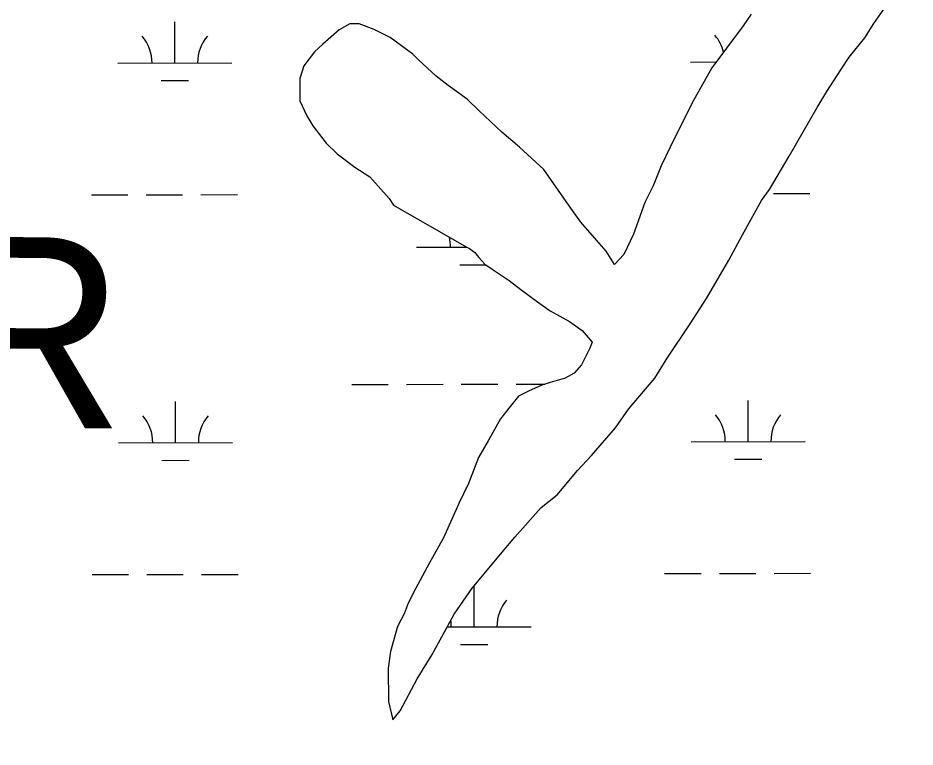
# Model space of a CAD drawing. Extents: x 3329297 to 3367176, y 649250 to 674653.
# Drawn here: x 3335515 to 3336301, y 665350 to 665989 of the extents above; entities that cross this region are included whole.
import ezdxf

# ---------------------------------------------------------------- set-up
doc = ezdxf.new("R2010")
doc.units = 0
for name, color, linetype in [('V-RIVR-EDGE', 7, 'Continuous'), ('V-SITE-VEGE', 7, 'Continuous'), ('V-TOPO-GNAM-IDEN', 7, 'Continuous'), ('V-WETL-SWMP', 7, 'Continuous')]:
    doc.layers.add(name, color=color, linetype=linetype)

msp = doc.modelspace()

# ---------------------------------------------------------------- linework, layer by layer
at = {"layer": 'V-RIVR-EDGE'}
msp.add_spline([(3333408.67, 669402.25), (3333456.19, 669390.71), (3333480.63, 669386.5), (3333498.44, 669381.9), (3333510.87, 669380.21), (3333522.05, 669375.21), (3333537.79, 669370.2), (3333569.28, 669364.32), (3333591.65, 669358.87), (3333623.12, 669349.68), (3333650.87, 669341.32), (3333676.14, 669332.97), (3333726.26, 669319.16), (3333778.85, 669302.04), (3333791.7, 669299.52), (3333813.65, 669293.25), (3333833.94, 669285.74), (3333853.81, 669277.4), (3333866.25, 669277.37), (3333927.54, 669258.57), (3333978.9, 669241.03), (3334054.7, 669220.12), (3334082.03, 669212.59), (3334104.4, 669205.9), (3334133.39, 669195.06), (3334212.08, 669169.99), (3334258.87, 669154.54), (3334287.45, 669144.94), (3334323.9, 669134.48), (3334362.83, 669121.12), (3334397.62, 669109.43), (3334435.3, 669094.83), (3334441.92, 669091.5), (3334451.86, 669089.82), (3334460.97, 669083.99), (3334464.7, 669082.74), (3334470.5, 669083.56), (3334476.3, 669080.22), (3334476.7, 669076.08), (3334486.64, 669072.74), (3334503.22, 669071.87), (3334523.51, 669067.26), (3334538.42, 669061.42), (3334550.43, 669055.17), (3334564.91, 669046.85), (3334575.68, 669042.68), (3334598.87, 669036.4), (3334626.22, 669030.95), (3334690.85, 669018.77), (3334721.1, 669015.79), (3334733.12, 669015.76), (3334745.12, 669011.17), (3334755.07, 669009.49), (3334769.57, 669008.62), (3334791.12, 669004.42), (3334799.82, 669004.4), (3334813.5, 669004.78), (3334832.55, 668999.76), (3334841.67, 668998.5), (3334844.56, 668994.76), (3334856.98, 668990.17), (3334864.01, 668983.93), (3334870.22, 668977.7), (3334876.83, 668970.23), (3334882.21, 668968.55), (3334894.64, 668965.62), (3334904.17, 668965.6), (3334918.26, 668964.32), (3334926.55, 668963.47), (3334936.07, 668958.47), (3334945.17, 668949.33), (3334956.75, 668941.01), (3334959.65, 668941.42), (3334971.67, 668941.39), (3334983.28, 668941.78), (3334993.22, 668938.85), (3335003.57, 668932.19), (3335011.43, 668925.13), (3335021.77, 668920.13), (3335034.2, 668915.95), (3335054.91, 668911.76), (3335056.98, 668908.85), (3335064.84, 668903.86), (3335073.54, 668900.11), (3335080.99, 668898.01), (3335087.62, 668898), (3335095.08, 668897.98), (3335097.56, 668895.07), (3335105.01, 668888.42), (3335114.11, 668882.18), (3335138.13, 668873), (3335159.66, 668864.25), (3335185.74, 668850.5), (3335195.24, 668838.88), (3335210.97, 668830.13), (3335229.2, 668825.53), (3335249.9, 668817.6), (3335252.37, 668811.38), (3335261.48, 668805.55), (3335272.65, 668798.48), (3335296.26, 668792.62), (3335327.31, 668778.45), (3335359.19, 668761.79), (3335399.34, 668739.72), (3335432.46, 668723.48), (3335466.41, 668708.06), (3335508.64, 668689.3), (3335535.54, 668674.31), (3335583.98, 668653.05), (3335614.62, 668638.06), (3335645.26, 668624.72), (3335682.09, 668600.59), (3335715.2, 668580.61), (3335752.45, 668561.45), (3335771.91, 668553.11), (3335793.87, 668548.5), (3335846.45, 668524.74), (3335870.88, 668514.74), (3335887.86, 668509.31), (3335894.89, 668501), (3335912.68, 668488.11), (3335927.57, 668478.12), (3335958.63, 668466.44), (3335986.78, 668452.69), (3336001.26, 668442.71), (3336018.65, 668434.38), (3336038.94, 668426.86), (3336117.18, 668387.3), (3336184.23, 668349), (3336223.14, 668326.52), (3336257.49, 668305.71), (3336289.35, 668284.49), (3336317.09, 668269.5), (3336332.82, 668261.59), (3336456.59, 668198.69), (3336509.16, 668170.79), (3336541.45, 668152.89), (3336585.74, 668129.99), (3336625.9, 668110.82), (3336652.81, 668097.9), (3336753.39, 668040.04), (3336798.08, 668013.82), (3336819.61, 668001.33), (3336844.03, 667986.76), (3336862.23, 667973.87), (3336893.68, 667952.24), (3336928.03, 667933.09), (3336960.32, 667914.77), (3336990.53, 667894.8), (3337029.42, 667867.76), (3337069.15, 667842.38), (3337101.03, 667829.45), (3337126.7, 667818.2), (3337166.01, 667790.33), (3337200.36, 667767.86), (3337228.49, 667747.49), (3337263.25, 667726.26), (3337288.91, 667709.2), (3337372.51, 667657.19), (3337387.81, 667642.64), (3337413.87, 667621.85), (3337448.63, 667598.56), (3337473.45, 667578.6), (3337509.02, 667550.74), (3337579.37, 667503.32), (3337621.15, 667469.64), (3337664.99, 667430.98), (3337708, 667391.09), (3337739.83, 667359.09), (3337772.91, 667327.1), (3337812.19, 667288.45), (3337827.07, 667271.42), (3337829.54, 667264.37), (3337842.77, 667251.49), (3337873.39, 667227.79), (3337886.2, 667214.9), (3337903.15, 667197.87), (3337949.44, 667144.7), (3337971.36, 667123.51), (3337996.16, 667096.5), (3338024.28, 667069.91), (3338047.02, 667044.57), (3338075.53, 667011.75), (3338104.88, 666976.86), (3338113.55, 666965.24), (3338176.78, 666889.65), (3338206.11, 666850.2), (3338224.29, 666825.28), (3338246.19, 666798.29), (3338263.54, 666774.2), (3338301.95, 666718.57), (3338311.86, 666704.45), (3338327.97, 666683.27), (3338335.39, 666667.92), (3338348.6, 666644.26), (3338362.65, 666627.23), (3338385.38, 666599.41), (3338404.38, 666574.49), (3338412.64, 666562.03), (3338414.69, 666551.25), (3338422.1, 666533), (3338443.14, 666493.98), (3338455.94, 666471.98), (3338475.36, 666449.55), (3338483.22, 666442.9), (3338498.1, 666425.04), (3338521.62, 666381.88), (3338562.49, 666317.53), (3338585.64, 666290.53), (3338600.49, 666260.65), (3338619.87, 666219.99), (3338640.91, 666179.73), (3338652.47, 666165.19), (3338660.72, 666148.59), (3338708.98, 666053.14), (3338735.4, 666007.49), (3338756.45, 665971.37), (3338777.09, 665937.33), (3338810.12, 665887.1), (3338828.67, 665846.43), (3338853.83, 665796.63), (3338873.62, 665751.82), (3338895.07, 665712.81), (3338903.73, 665692.06), (3338916.51, 665665.92), (3338933.84, 665635.2), (3338944.14, 665609.48), (3338956.5, 665578.78), (3338961.85, 665565.5), (3338976.72, 665543.08), (3338984.97, 665527.72), (3338995.29, 665511.12), (3339011.78, 665472.12), (3339026.62, 665438.92), (3339039.81, 665412.78), (3339047.62, 665382.91), (3339085.52, 665289.98), (3339099.52, 665253.88), (3339113.54, 665222.76), (3339126.31, 665192.47), (3339138.67, 665160.53), (3339164.2, 665092.49), (3339180.27, 665055.97), (3339203.74, 664990.84), (3339215.67, 664956.41), (3339231.28, 664897.51), (3339241.14, 664863.5), (3339253.89, 664825.75), (3339262.12, 664798.38), (3339275.29, 664761.87), (3339290.53, 664724.53), (3339306.2, 664692.16), (3339318.96, 664656.48), (3339324.3, 664636.57), (3339336.64, 664597.17), (3339352.32, 664567.7), (3339365.51, 664538.24), (3339372.09, 664519.57), (3339374.1, 664493.04), (3339373.24, 664478.95), (3339373.22, 664471.07), (3339377.31, 664449.92), (3339393.81, 664419.21), (3339410.31, 664384.77), (3339423.47, 664344.95), (3339458.49, 664257.4), (3339470, 664219.24), (3339470.38, 664207.22), (3339477.79, 664185.65), (3339481.06, 664164.92), (3339486.38, 664140.04), (3339490.07, 664124.28), (3339499.57, 664107.26), (3339512.74, 664069.92), (3339523.82, 664028.45), (3339527.48, 663998.18), (3339528.24, 663969.58), (3339525.71, 663951.76), (3339522.38, 663945.55), (3339521.12, 663939.34), (3339523.98, 663925.24), (3339554.12, 663875.01), (3339569.36, 663836.01), (3339574.25, 663803.67), (3339577.08, 663774.24), (3339586.92, 663730.69), (3339599.67, 663691.28), (3339610.34, 663646.91), (3339623.11, 663615.79), (3339630.52, 663595.88), (3339633.84, 663595.87), (3339642.96, 663599.16), (3339642.95, 663594.19), (3339646.2, 663565.99), (3339654.41, 663535.72), (3339664.28, 663503.78), (3339677.03, 663465.2), (3339691.86, 663427.03), (3339697.2, 663406.71), (3339697.16, 663392.2), (3339697.14, 663381.01), (3339704.95, 663354.46), (3339710.68, 663325.43), (3339723.84, 663284.37), (3339738.67, 663247.44), (3339746.07, 663222.55), (3339747.68, 663203.07), (3339746.39, 663183.59), (3339745.49, 663154.58), (3339745.01, 663130.54), (3339742.91, 663119.36), (3339739.57, 663107.34), (3339737.02, 663082.48), (3339735.31, 663062.18), (3339736.91, 663039.79), (3339742.24, 663016.57), (3339743.89, 663011.59), (3339748.03, 663011.58), (3339751.76, 663009.5), (3339753.81, 663002.44), (3339760.02, 662996.63), (3339761.25, 662990.82), (3339763.7, 662975.89), (3339763.23, 662954.76), (3339760.68, 662930.31), (3339757.77, 662927.83), (3339749.07, 662927.43), (3339743.27, 662927.45), (3339738.7, 662924.14), (3339734.95, 662917.94), (3339730.39, 662915.88), (3339727.48, 662912.15), (3339727.05, 662907.59), (3339732.42, 662900.12), (3339737.36, 662884.36), (3339741.88, 662869.42), (3339745.19, 662866.1), (3339748.09, 662867.34), (3339750.6, 662877.28), (3339752.68, 662878.93), (3339754.33, 662875.61), (3339755.55, 662867.73), (3339761.75, 662859.01), (3339764.21, 662850.72), (3339762.54, 662844.09), (3339761.66, 662822.12), (3339758.32, 662812.6), (3339756.63, 662801.83), (3339759.49, 662784), (3339757.41, 662779.44), (3339754.89, 662768.67), (3339755.28, 662757.07), (3339757.75, 662749.6), (3339761.87, 662739.64), (3339755.63, 662730.95), (3339746.46, 662711.08), (3339737.74, 662704.06), (3339732.76, 662703.24), (3339730.27, 662699.93), (3339733.56, 662689.56), (3339736.84, 662677.12), (3339737.24, 662668), (3339731.83, 662659.31), (3339726.4, 662644.4), (3339724.32, 662641.09), (3339729.69, 662633.2), (3339729.67, 662627.4), (3339727.18, 662625.33), (3339721.8, 662625.76), (3339721.77, 662615.4), (3339722.97, 662597.16), (3339722.88, 662560.68), (3339725.3, 662535.39), (3339725.27, 662520.47), (3339726.84, 662486.48), (3339724.3, 662463.27), (3339713.04, 662438.43), (3339703.87, 662416.9), (3339699.66, 662391.63), (3339692.89, 662333.2), (3339688.24, 662297.98), (3339687.35, 662274.36), (3339683.58, 662256.13), (3339676.08, 662239.99), (3339666.07, 662216.8), (3339659.8, 662192.78), (3339656.84, 662171.64), (3339654.66, 662126.06), (3339650.43, 662090.84), (3339644.54, 662058.52), (3339643.67, 662039.46), (3339638.22, 662015.43), (3339634.45, 661998.44), (3339628.58, 661971.93), (3339618.98, 661945.84), (3339616.46, 661933), (3339617.23, 661907.3), (3339619.63, 661874.97), (3339617.1, 661854.66), (3339612.93, 661845.55), (3339610.83, 661836.44), (3339609.99, 661829.81), (3339609.97, 661820.28), (3339609.94, 661810.74), (3339603.71, 661804.13), (3339600.8, 661799.58), (3339598.69, 661785.07), (3339594.93, 661775.55), (3339590.33, 661759.4), (3339588.63, 661741.16), (3339585.71, 661733.3), (3339580.72, 661727.51), (3339574.08, 661723.79), (3339572.82, 661715.92), (3339571.93, 661693.54), (3339563.96, 661655.01), (3339553.91, 661613.59), (3339540.55, 661574.66), (3339527.6, 661533.66), (3339508.45, 661497.23), (3339490.11, 661455.83), (3339486.77, 661446.72), (3339487.15, 661432.62), (3339486.27, 661412.32), (3339484.59, 661404.03), (3339476.69, 661391.62), (3339467.95, 661378.79), (3339452.99, 661365.15), (3339446.77, 661363.5), (3339440.97, 661363.1), (3339433.9, 661354.83), (3339423.52, 661346.15), (3339398.21, 661334.61), (3339381.19, 661326.78), (3339369.99, 661319.76), (3339357.51, 661305.28), (3339344.6, 661280.03), (3339332.97, 661269.7), (3339320.94, 661263.51), (3339313.89, 661263.11), (3339310.17, 661266.02), (3339308.11, 661271.83), (3339302.75, 661282.21), (3339298.61, 661286.36), (3339290.74, 661288.87), (3339284.94, 661288.88), (3339274.98, 661285.59), (3339261.28, 661273.19), (3339255.46, 661266.57), (3339248.82, 661265.76), (3339234.73, 661264.55), (3339224.36, 661264.16), (3339216.48, 661259.21), (3339211.9, 661252.17), (3339209.4, 661248.45), (3339211.04, 661240.57), (3339215.57, 661229.37), (3339215.52, 661208.23), (3339213.41, 661191.24), (3339208.83, 661185.04), (3339198.85, 661169.31), (3339190.95, 661161.87), (3339179.34, 661161.07), (3339154.49, 661165.69), (3339127.97, 661171.14), (3339111.41, 661176.16), (3339105.19, 661176.17), (3339096.89, 661174.12), (3339090.66, 661168.75), (3339085.66, 661157.16), (3339071.95, 661143.1), (3339054.92, 661129.88), (3339020.08, 661118.77), (3338993.53, 661110.13), (3338978.58, 661099.81), (3338965.29, 661086.16), (3338953.63, 661064.64), (3338937.4, 661038.98)], degree=3, dxfattribs=at)
at = {"layer": 'V-SITE-VEGE'}
for p, q in [((3336265.19, 665983.86), (3336279.58, 666004.44)), ((3336157.81, 665992.28), (3336150.61, 665981.99)), ((3335796.65, 665978.46), (3335782.18, 665965.91)), ((3335806.08, 665983.67), (3335796.65, 665978.46)), ((3335814.11, 665983.75), (3335806.08, 665983.67)), ((3335827.3, 665978.77), (3335814.11, 665983.75)), ((3335841.24, 665971.61), (3335827.3, 665978.77)), ((3336150.61, 665981.99), (3336123.24, 665945.22)), ((3336257.28, 665971.38), (3336265.19, 665983.86)), ((3335861.09, 665957.21), (3335841.24, 665971.61)), ((3336243.58, 665954.45), (3336257.28, 665971.38)), ((3335782.18, 665965.91), (3335774.94, 665959.27)), ((3335774.94, 665959.27), (3335765.58, 665946.77)), ((3335866.25, 665952.15), (3335861.09, 665957.21)), ((3336236.39, 665943.43), (3336243.58, 665954.45)), ((3335765.58, 665946.77), (3335762.04, 665935.79)), ((3335881.72, 665937.71), (3335866.25, 665952.15)), ((3336123.24, 665945.22), (3336106.03, 665914.4)), ((3336224.18, 665924.33), (3336236.39, 665943.43)), ((3335762.04, 665935.79), (3335762.23, 665916.08)), ((3335892.02, 665929.78), (3335881.72, 665937.71)), ((3335908.93, 665917.54), (3335892.02, 665929.78)), ((3336215.56, 665910.38), (3336224.18, 665924.33)), ((3335762.23, 665916.08), (3335768.2, 665903)), ((3335919.25, 665907.43), (3335908.93, 665917.54)), ((3336106.03, 665914.4), (3336086.71, 665875.52)), ((3335939.14, 665888.65), (3335919.25, 665907.43)), ((3336191.16, 665867.8), (3336215.56, 665910.38)), ((3335768.2, 665903), (3335773.4, 665894.3)), ((3335773.4, 665894.3), (3335785.23, 665879.08)), ((3335954.6, 665875.66), (3335939.14, 665888.65)), ((3335785.23, 665879.08), (3335794.81, 665869.69)), ((3335975.96, 665856.17), (3335954.6, 665875.66)), ((3336086.71, 665875.52), (3336078.85, 665859.38)), ((3335794.81, 665869.69), (3335810.26, 665858.17)), ((3336173.94, 665838.43), (3336191.16, 665867.8)), ((3336078.85, 665859.38), (3336071.72, 665841.79)), ((3335810.26, 665858.17), (3335823.48, 665849.54)), ((3335999.66, 665822.1), (3335975.96, 665856.17)), ((3335823.48, 665849.54), (3335840.45, 665830.73)), ((3336071.72, 665841.79), (3336064.57, 665827.13)), ((3336166.73, 665828.87), (3336173.94, 665838.43)), ((3335840.45, 665830.73), (3335844.16, 665824.93)), ((3336150.25, 665798.78), (3336166.73, 665828.87)), ((3335844.16, 665824.93), (3335908.03, 665788.34)), ((3336008.54, 665809.78), (3335999.66, 665822.1)), ((3336064.57, 665827.13), (3336054.62, 665799.29)), ((3336022.57, 665793.86), (3336008.54, 665809.78)), ((3336054.62, 665799.29), (3336046.04, 665781.69)), ((3336138.06, 665776.76), (3336150.25, 665798.78)), ((3335908.03, 665788.34), (3335910.96, 665786.91)), ((3336030.69, 665784.45), (3336022.57, 665793.86)), ((3335910.96, 665786.91), (3335915.38, 665783.3)), ((3335915.38, 665783.3), (3335919.07, 665778.96)), ((3336038.1, 665772.85), (3336030.69, 665784.45)), ((3336046.04, 665781.69), (3336038.1, 665772.85)), ((3335919.07, 665778.96), (3335924.23, 665773.18)), ((3335924.23, 665773.18), (3335930.85, 665768.86)), ((3336118.69, 665743), (3336138.06, 665776.76)), ((3335930.85, 665768.86), (3335945.55, 665758.79)), ((3335945.55, 665758.79), (3335955.84, 665750.86)), ((3335955.84, 665750.86), (3335970.55, 665740.06)), ((3336104.31, 665720.96), (3336118.69, 665743)), ((3335970.55, 665740.06), (3335981.58, 665732.14)), ((3335981.58, 665732.14), (3335998.46, 665722.82)), ((3335998.46, 665722.82), (3336009.48, 665714.9)), ((3336084.17, 665690.83), (3336104.31, 665720.96)), ((3336009.48, 665714.9), (3336018.34, 665704.77)), ((3336018.34, 665704.77), (3336016.21, 665699.64)), ((3336016.21, 665699.64), (3336009.05, 665684.97)), ((3336073.4, 665673.21), (3336084.17, 665690.83)), ((3336009.05, 665684.97), (3336002.56, 665677.61)), ((3335991.66, 665672.39), (3335981.47, 665669.37)), ((3335994.57, 665673.15), (3335991.66, 665672.39)), ((3336002.56, 665677.61), (3335994.57, 665673.15)), ((3336050.31, 665645.97), (3336073.4, 665673.21)), ((3335974.2, 665667.11), (3335962.57, 665661.88)), ((3335981.47, 665669.37), (3335974.2, 665667.11)), ((3335953.86, 665657.42), (3335945.2, 665647.11)), ((3335962.57, 665661.88), (3335953.86, 665657.42)), ((3335945.2, 665647.11), (3335938, 665637.55)), ((3336038.8, 665629.8), (3336050.31, 665645.97)), ((3335938, 665637.55), (3335927.24, 665618.47)), ((3336017.87, 665605.5), (3336038.8, 665629.8)), ((3335927.24, 665618.47), (3335918.62, 665603.78)), ((3335918.62, 665603.78), (3335910.09, 665581.07)), ((3336005.59, 665592.24), (3336017.87, 665605.5)), ((3335987.56, 665570.9), (3336005.59, 665592.24)), ((3335910.09, 665581.07), (3335901.51, 665563.47)), ((3335973.81, 665559.81), (3335987.56, 665570.9)), ((3335901.51, 665563.47), (3335887.94, 665533.41)), ((3335950.71, 665534.03), (3335973.81, 665559.81)), ((3335887.94, 665533.41), (3335875.75, 665511.39)), ((3335941.33, 665522.99), (3335950.71, 665534.03)), ((3335913.2, 665489.14), (3335941.33, 665522.99)), ((3335875.75, 665511.39), (3335863.57, 665488.64)), ((3335863.57, 665488.64), (3335857.12, 665476.17)), ((3335897.37, 665466.35), (3335913.2, 665489.14)), ((3335857.12, 665476.17), (3335853.57, 665466.65)), ((3335853.57, 665466.65), (3335847.84, 665455.64)), ((3335878.01, 665431.12), (3335897.37, 665466.35)), ((3335847.84, 665455.64), (3335841.49, 665433.68)), ((3335841.49, 665433.68), (3335839.45, 665419.06)), ((3335865.08, 665409.83), (3335878.01, 665431.12)), ((3335839.45, 665419.06), (3335839.74, 665389.87)), ((3335850.03, 665381.94), (3335865.08, 665409.83)), ((3335839.74, 665389.87), (3335843.55, 665373.85)), ((3335843.55, 665373.85), (3335850.03, 665381.94))]:
    msp.add_line(p, q, dxfattribs=at)
at = {"layer": 'V-WETL-SWMP'}
for p, q in [((3336265.19, 665983.86), (3336279.58, 666004.44)), ((3335652.53, 665949.38), (3335652.47, 665985.38)), ((3336157.81, 665992.28), (3336150.61, 665981.99)), ((3335796.65, 665978.46), (3335782.18, 665965.91)), ((3335806.09, 665983.67), (3335796.65, 665978.46)), ((3335814.11, 665983.75), (3335806.09, 665983.67)), ((3335827.3, 665978.77), (3335814.11, 665983.75)), ((3335841.24, 665971.61), (3335827.3, 665978.77)), ((3336150.61, 665981.99), (3336123.24, 665945.22)), ((3336257.28, 665971.38), (3336265.19, 665983.86)), ((3335861.09, 665957.21), (3335841.24, 665971.61)), ((3336243.58, 665954.45), (3336257.28, 665971.38)), ((3335782.18, 665965.91), (3335774.94, 665959.27)), ((3335774.94, 665959.27), (3335765.58, 665946.77)), ((3335866.25, 665952.15), (3335861.09, 665957.21)), ((3336236.39, 665943.43), (3336243.58, 665954.45)), ((3335602.53, 665949.28), (3335702.53, 665949.47)), ((3335765.58, 665946.77), (3335762.04, 665935.79)), ((3335881.72, 665937.71), (3335866.25, 665952.15)), ((3336104.44, 665950.23), (3336127, 665950.27)), ((3336123.24, 665945.22), (3336106.03, 665914.4)), ((3336224.18, 665924.33), (3336236.39, 665943.43)), ((3335640.56, 665933.92), (3335664.56, 665933.97)), ((3335762.04, 665935.79), (3335762.24, 665916.08)), ((3335892.02, 665929.78), (3335881.72, 665937.71)), ((3335908.93, 665917.54), (3335892.02, 665929.78)), ((3336215.56, 665910.38), (3336224.18, 665924.33)), ((3335762.24, 665916.08), (3335768.2, 665903)), ((3335919.25, 665907.43), (3335908.93, 665917.54)), ((3336106.03, 665914.4), (3336086.71, 665875.52)), ((3335939.14, 665888.65), (3335919.25, 665907.43)), ((3336191.16, 665867.8), (3336215.56, 665910.38)), ((3335768.2, 665903), (3335773.4, 665894.3)), ((3335773.4, 665894.3), (3335785.23, 665879.09)), ((3335954.6, 665875.66), (3335939.14, 665888.65)), ((3335785.23, 665879.09), (3335794.81, 665869.69)), ((3335975.96, 665856.17), (3335954.6, 665875.66)), ((3336086.71, 665875.52), (3336078.84, 665859.38)), ((3335794.81, 665869.69), (3335810.26, 665858.17)), ((3336173.94, 665838.44), (3336191.16, 665867.8)), ((3336078.84, 665859.38), (3336071.72, 665841.8)), ((3335810.26, 665858.17), (3335823.48, 665849.54)), ((3335999.66, 665822.1), (3335975.96, 665856.17)), ((3335823.48, 665849.54), (3335840.45, 665830.73)), ((3336071.72, 665841.8), (3336064.57, 665827.13)), ((3336166.74, 665828.88), (3336173.94, 665838.44)), ((3335579.35, 665833.81), (3335611.34, 665833.87)), ((3335627.34, 665833.9), (3335659.34, 665833.96)), ((3335675.34, 665833.99), (3335707.34, 665834.05)), ((3335840.45, 665830.73), (3335844.16, 665824.93)), ((3336150.25, 665798.79), (3336166.74, 665828.88)), ((3336177.25, 665834.94), (3336209.25, 665835)), ((3335844.16, 665824.93), (3335908.03, 665788.34)), ((3336008.54, 665809.78), (3335999.66, 665822.1)), ((3336064.57, 665827.13), (3336054.63, 665799.29)), ((3336022.57, 665793.86), (3336008.54, 665809.78)), ((3336054.63, 665799.29), (3336046.04, 665781.69)), ((3336138.06, 665776.77), (3336150.25, 665798.79)), ((3335908.03, 665788.34), (3335910.96, 665786.91)), ((3336030.69, 665784.46), (3336022.57, 665793.86)), ((3335864.28, 665787.92), (3335908.73, 665788)), ((3335910.96, 665786.91), (3335915.38, 665783.31)), ((3335915.38, 665783.31), (3335919.07, 665778.96)), ((3336038.1, 665772.85), (3336030.69, 665784.46)), ((3336046.04, 665781.69), (3336038.1, 665772.85)), ((3335919.07, 665778.96), (3335924.24, 665773.18)), ((3335924.24, 665773.18), (3335930.85, 665768.86)), ((3336118.69, 665743), (3336138.06, 665776.77)), ((3335902.31, 665772.56), (3335925.12, 665772.6)), ((3335930.85, 665768.86), (3335945.55, 665758.79)), ((3335945.55, 665758.79), (3335955.84, 665750.86)), ((3335955.84, 665750.86), (3335970.55, 665740.06)), ((3336104.31, 665720.96), (3336118.69, 665743)), ((3335970.55, 665740.06), (3335981.58, 665732.14)), ((3335981.58, 665732.14), (3335998.46, 665722.82)), ((3335998.46, 665722.82), (3336009.48, 665714.9)), ((3336084.17, 665690.83), (3336104.31, 665720.96)), ((3336009.48, 665714.9), (3336018.34, 665704.77)), ((3336018.34, 665704.77), (3336016.21, 665699.64)), ((3336016.21, 665699.64), (3336009.05, 665684.97)), ((3336073.4, 665673.21), (3336084.17, 665690.83)), ((3336009.05, 665684.97), (3336002.56, 665677.61)), ((3335991.66, 665672.39), (3335981.47, 665669.37)), ((3335994.57, 665673.15), (3335991.66, 665672.39)), ((3336002.56, 665677.61), (3335994.57, 665673.15)), ((3336050.32, 665645.97), (3336073.4, 665673.21)), ((3335807.66, 665667.74), (3335839.66, 665667.8)), ((3335855.66, 665667.83), (3335887.66, 665667.89)), ((3335903.66, 665667.92), (3335935.66, 665667.98)), ((3335951.66, 665668.01), (3335977.25, 665668.06)), ((3335974.2, 665667.11), (3335962.57, 665661.88)), ((3335981.47, 665669.37), (3335974.2, 665667.11)), ((3335953.86, 665657.42), (3335945.2, 665647.11)), ((3335962.57, 665661.88), (3335953.86, 665657.42)), ((3335653.16, 665616.7), (3335653.1, 665652.7)), ((3335945.2, 665647.11), (3335938, 665637.55)), ((3336155.07, 665617.65), (3336155, 665653.65)), ((3336038.8, 665629.8), (3336050.32, 665645.97)), ((3335938, 665637.55), (3335927.24, 665618.47)), ((3336017.87, 665605.5), (3336038.8, 665629.8)), ((3335603.16, 665616.61), (3335703.16, 665616.8)), ((3335927.24, 665618.47), (3335918.62, 665603.79)), ((3336105.07, 665617.56), (3336205.07, 665617.75)), ((3335641.19, 665601.25), (3335665.19, 665601.3)), ((3335918.62, 665603.79), (3335910.09, 665581.07)), ((3336005.6, 665592.24), (3336017.87, 665605.5)), ((3336143.1, 665602.2), (3336167.1, 665602.24)), ((3335987.56, 665570.9), (3336005.6, 665592.24)), ((3335910.09, 665581.07), (3335901.51, 665563.47)), ((3335973.81, 665559.81), (3335987.56, 665570.9)), ((3335901.51, 665563.47), (3335887.94, 665533.41)), ((3335950.71, 665534.04), (3335973.81, 665559.81)), ((3335887.94, 665533.41), (3335875.75, 665511.39)), ((3335941.33, 665522.99), (3335950.71, 665534.04)), ((3335913.2, 665489.14), (3335941.33, 665522.99)), ((3335875.75, 665511.39), (3335863.57, 665488.64)), ((3335579.97, 665501.13), (3335611.97, 665501.19)), ((3335627.97, 665501.22), (3335659.97, 665501.28)), ((3335675.97, 665501.31), (3335707.97, 665501.38)), ((3336081.88, 665502.08), (3336113.88, 665502.14)), ((3336129.88, 665502.17), (3336161.88, 665502.23)), ((3336177.88, 665502.26), (3336209.88, 665502.32)), ((3335914.91, 665455.34), (3335914.84, 665491.11)), ((3335863.57, 665488.64), (3335857.13, 665476.17)), ((3335897.37, 665466.35), (3335913.2, 665489.14)), ((3335857.13, 665476.17), (3335853.57, 665466.65)), ((3335853.57, 665466.65), (3335847.84, 665455.64)), ((3335878.01, 665431.13), (3335897.37, 665466.35)), ((3335847.84, 665455.64), (3335841.49, 665433.68)), ((3335891.29, 665455.29), (3335964.9, 665455.43)), ((3335902.93, 665439.88), (3335926.93, 665439.93)), ((3335841.49, 665433.68), (3335839.45, 665419.06)), ((3335865.09, 665409.83), (3335878.01, 665431.13)), ((3335839.45, 665419.06), (3335839.74, 665389.87)), ((3335850.04, 665381.94), (3335865.09, 665409.83)), ((3335839.74, 665389.87), (3335843.55, 665373.85)), ((3335843.55, 665373.85), (3335850.04, 665381.94))]:
    msp.add_line(p, q, dxfattribs=at)
for centre, start, end in [((3335597.29, 665949.75), 359.33648, 40.88014), ((3335707.78, 665949.96), 139.33648, 180.88013), ((3336099.2, 665950.7), 13.55036, 40.88014), ((3335859.03, 665788.38), 359.33648, 13.82703), ((3335597.92, 665617.07), 359.33648, 40.88014), ((3335708.41, 665617.28), 139.33648, 180.88013), ((3336099.83, 665618.02), 359.33648, 40.88014), ((3336210.31, 665618.23), 139.33648, 180.88013), ((3335970.15, 665455.92), 139.33648, 180.88013), ((3335859.66, 665455.71), 359.33648, 8.82915)]:
    msp.add_arc(centre, 35.25, start, end, dxfattribs=at)

# ---------------------------------------------------------------- texts
at = {"layer": 'V-TOPO-GNAM-IDEN'}
msp.add_text('OR', height=167, rotation=359.61523, dxfattribs=at).set_placement((3335273.09, 665631.43))

doc.saveas('drawing.dxf')
